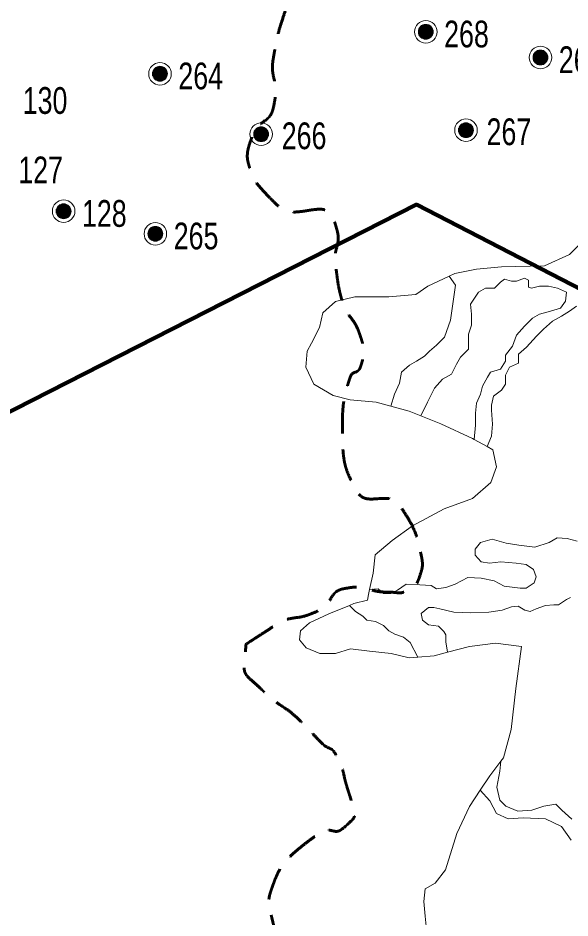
# Model space of a CAD drawing. Extents: x 553962 to 842807, y 8883888 to 9032388.
# Drawn here: x 745016 to 753277, y 8932964 to 8946421 of the extents above; entities that cross this region are included whole.
import ezdxf

# ---------------------------------------------------------------- set-up
doc = ezdxf.new("R2010")
doc.units = 0
doc.header["$LTSCALE"] = 160
doc.linetypes.add('MEDIUM_DASHED', pattern=[4.5, 3, -1.5])
for name, color, linetype, lineweight in [('20', 7, 'MEDIUM_DASHED', 60), ('27', 7, 'Continuous', 90), ('32', 7, 'Continuous', 13), ('33', 7, 'Continuous', 13), ('4', 7, 'Continuous', 13)]:
    doc.layers.add(name, color=color, linetype=linetype, lineweight=lineweight)

msp = doc.modelspace()

# ---------------------------------------------------------------- linework, layer by layer
at = {"layer": '20'}
for points in [[(748428.7, 8937057.8), (748568.6, 8937148.3), (748708.4, 8937238.8), (748848.3, 8937329.4), (749030.7, 8937447.4), (749270.9, 8937454.9), (749465.4, 8937539.2), (749644.3, 8937616.8), (749748.6, 8937866), (749946.7, 8937897.2), (750151.5, 8937929.4), (750357.8, 8937840), (750563.7, 8937835.5), (750653.6, 8937833.5), (750744.1, 8937817.7), (750834, 8937851.6), (750948, 8937894.7), (751009.1, 8938011), (751043.8, 8938123.2), (751073.8, 8938220), (751064.4, 8938323), (751043.8, 8938419.4), (750996.5, 8938641.1), (750911.9, 8938852.4), (750784.7, 8939049), (750625.7, 8939294.4), (750166, 8939169.6), (750031.8, 8939444), (749904.6, 8939704.2), (749874.5, 8939968.8), (749871.4, 8940234), (749868.3, 8940500.5), (749897, 8940771.6), (749982.5, 8941036.4), (750007.4, 8941113.5), (750119.1, 8941136.5), (750142.9, 8941209.2), (750187.9, 8941346.2), (750189.4, 8941516.7), (750142.9, 8941653.6), (750072.1, 8941862), (749901.7, 8942042.3), (749846.7, 8942262.3), (749811.1, 8942404.7), (749791.8, 8942550), (749772.7, 8942694.3), (749745.7, 8942897.4), (749833.2, 8943109.7), (749772.7, 8943311.5), (749672.2, 8943646.4), (749066.1, 8943445.2), (748822.4, 8943694.2), (748676.6, 8943843.1), (748534.4, 8944006.2), (748476.8, 8944200.3), (748436.1, 8944337.6), (748464.7, 8944500.4), (748513.9, 8944632.3), (748581.4, 8944813.6), (748809.8, 8944932.5), (748847.1, 8945126.1), (748894.1, 8945370.7), (748803.2, 8945634.3), (748847.1, 8945879.1), (748911.7, 8946239.9), (749046.9, 8946596.2), (749112.4, 8946956.9), (749156.8, 8947201.7), (749082.3, 8947460.6), (749137.1, 8947709.9), (749185.9, 8947932.1), (749331.9, 8948116.3), (749532, 8948253), (749660.7, 8948341), (749841.6, 8948192), (749963.9, 8948265.4), (750406.1, 8948530.4), (750825.5, 8948830.5), (751225.2, 8949186.3), (751689.9, 8949600), (752193, 8949945.3), (752484, 8950494.8), (752727.4, 8950954.4), (752832, 8951444.1), (752990, 8951926.7), (753136.7, 8952374.9), (753359.2, 8952845.2), (753347.9, 8953290.8), (753342, 8953522.6), (753008.5, 8953646.6), (752804.9, 8953784.5), (752471.5, 8954010.4), (751900.3, 8953804.2), (751669.5, 8954179.5), (751384.3, 8954643.3), (752099.3, 8955128.6), (752064.4, 8955611.4), (752024.1, 8956168.6), (751963.7, 8956738.7), (751718.9, 8957290.2)], [(753774.9, 8926261.4), (753812.7, 8926399.9), (753812, 8926558.8), (753709.5, 8926687.3), (753566, 8926867.3), (753376.7, 8926916.9), (753227, 8927050.3), (753014.8, 8927239.4), (752804.9, 8927430.3), (752597.6, 8927630.5), (752376.7, 8927843.7), (752192.2, 8928091.3), (752017.6, 8928334.1), (751956, 8928419.6), (752103.6, 8928574.9), (752029.9, 8928655), (751955.6, 8928735.8), (751801.6, 8928688.1), (751721.4, 8928753.8), (751652.2, 8928810.4), (751601.3, 8928901.2), (751523.9, 8928951.3), (751367.8, 8929052.4), (751185.2, 8929119.1), (751030.2, 8929222.8), (750931.1, 8929289.2), (750854.8, 8929393), (750746.4, 8929445), (750665, 8929484.1), (750582.4, 8929520.3), (750499.6, 8929556.1), (750413.3, 8929593.4), (750326.8, 8929630.1), (750240.4, 8929667.2), (750059.5, 8929745.1), (749875.6, 8929807.6), (749709.7, 8929926.4), (749552.8, 8930038.9), (749714.4, 8930314.8), (749771.5, 8930481.9), (749848.6, 8930707.8), (750077.8, 8930926.7), (750119.5, 8931152.3), (750152, 8931328.4), (750058.1, 8931532.9), (749922, 8931707.8), (749753.2, 8931924.7), (749391.3, 8931773.6), (749243.2, 8931979.4), (749032.7, 8932271.9), (748906.3, 8932592.6), (748823.6, 8932929.9), (748786.3, 8933082.2), (748758.3, 8933247.9), (748811.3, 8933399), (748934, 8933748.4), (749210.7, 8934002.5), (749514.7, 8934226), (749629.1, 8934310.1), (749795.5, 8934228.1), (749909.7, 8934329.8), (749982.5, 8934394.6), (750061.5, 8934468.6), (750045.4, 8934552), (750025.6, 8934654.5), (749991.4, 8934758.2), (749959, 8934860.6), (749901, 8935043.9), (749870.4, 8935232.4), (749773.9, 8935403.7), (749725.3, 8935490), (749619.5, 8935521), (749551.8, 8935588.9), (749459.7, 8935681.1), (749373.5, 8935781.5), (749280.2, 8935872.8), (749090.8, 8936058.2), (748862, 8936191), (748663.2, 8936378.9), (748545.5, 8936490.1), (748390.4, 8936617), (748404, 8936773.9), (748412.2, 8936868.5), (748420.5, 8936963.2), (748428.7, 8937057.8)]]:
    msp.add_open_spline(points, degree=3, dxfattribs=at)
at = {"layer": '27'}
msp.add_lwpolyline([(760739.9, 8939450.1), (758705.7, 8940260.8), (758249.4, 8940131.7), (757970.6, 8940028.8), (750978.7, 8943631.9), (743914.7, 8940037.6)], dxfattribs=at)
at = {"layer": '32'}
for p, q in [((751630, 8944813), (751630, 8944673)), ((751640, 8944823), (751640, 8944663)), ((751650, 8944833), (751650, 8944653)), ((751660, 8944843), (751660, 8944643)), ((751670, 8944843), (751670, 8944643)), ((751680, 8944843), (751680, 8944643)), ((751690, 8944853), (751690, 8944633)), ((751700, 8944853), (751700, 8944633)), ((751710, 8944853), (751710, 8944633)), ((751720, 8944853), (751720, 8944633)), ((751730, 8944853), (751730, 8944633)), ((751740, 8944853), (751740, 8944633)), ((751750, 8944853), (751750, 8944633)), ((751760, 8944843), (751760, 8944643)), ((751770, 8944843), (751770, 8944643)), ((751780, 8944833), (751780, 8944653)), ((751790, 8944823), (751790, 8944663)), ((751800, 8944813), (751800, 8944673)), ((751810, 8944803), (751810, 8944683)), ((748545, 8944713), (748545, 8944653)), ((748555, 8944733), (748555, 8944633)), ((748565, 8944753), (748565, 8944613)), ((748575, 8944763), (748575, 8944603)), ((748585, 8944773), (748585, 8944593)), ((748595, 8944783), (748595, 8944583)), ((748605, 8944783), (748605, 8944583)), ((748615, 8944783), (748615, 8944583)), ((748625, 8944793), (748625, 8944573)), ((748635, 8944793), (748635, 8944573)), ((748645, 8944793), (748645, 8944573)), ((748655, 8944793), (748655, 8944573)), ((748665, 8944793), (748665, 8944573)), ((748675, 8944793), (748675, 8944573)), ((748685, 8944793), (748685, 8944573)), ((748695, 8944783), (748695, 8944583)), ((748705, 8944783), (748705, 8944583)), ((748715, 8944773), (748715, 8944593)), ((748725, 8944763), (748725, 8944603)), ((748735, 8944753), (748735, 8944613)), ((748745, 8944743), (748745, 8944623)), ((748755, 8944723), (748755, 8944643)), ((751610, 8944773), (751610, 8944713)), ((751620, 8944793), (751620, 8944693)), ((751820, 8944783), (751820, 8944703))]:
    msp.add_line(p, q, dxfattribs=at)
for centre, radius in [((748655, 8944683), 168.7), ((748655, 8944683), 111), ((751720, 8944743), 168.7), ((751720, 8944743), 111)]:
    msp.add_circle(centre, radius, dxfattribs=at)
at = {"layer": '33'}
for p, q in [((751029, 8946284), (751029, 8946144)), ((751039, 8946294), (751039, 8946134)), ((751049, 8946304), (751049, 8946124)), ((751059, 8946314), (751059, 8946114)), ((751069, 8946314), (751069, 8946114)), ((751079, 8946314), (751079, 8946114)), ((751089, 8946324), (751089, 8946104)), ((751099, 8946324), (751099, 8946104)), ((751109, 8946324), (751109, 8946104)), ((751119, 8946324), (751119, 8946104)), ((751129, 8946324), (751129, 8946104)), ((751139, 8946324), (751139, 8946104)), ((751149, 8946324), (751149, 8946104)), ((751159, 8946314), (751159, 8946114)), ((751169, 8946314), (751169, 8946114)), ((751179, 8946304), (751179, 8946124)), ((751189, 8946294), (751189, 8946134)), ((751199, 8946284), (751199, 8946144)), ((751209, 8946274), (751209, 8946154)), ((751009, 8946244), (751009, 8946184)), ((751019, 8946264), (751019, 8946164)), ((751219, 8946254), (751219, 8946174)), ((752735, 8945880), (752735, 8945780)), ((752745, 8945900), (752745, 8945760)), ((752755, 8945910), (752755, 8945750)), ((752765, 8945920), (752765, 8945740)), ((752775, 8945930), (752775, 8945730)), ((752785, 8945930), (752785, 8945730)), ((752795, 8945930), (752795, 8945730)), ((752805, 8945940), (752805, 8945720)), ((752815, 8945940), (752815, 8945720)), ((752825, 8945940), (752825, 8945720)), ((752835, 8945940), (752835, 8945720)), ((752845, 8945940), (752845, 8945720)), ((752855, 8945940), (752855, 8945720)), ((752865, 8945940), (752865, 8945720)), ((752875, 8945930), (752875, 8945730)), ((752885, 8945930), (752885, 8945730)), ((752895, 8945920), (752895, 8945740)), ((752905, 8945910), (752905, 8945750)), ((752915, 8945900), (752915, 8945760)), ((752925, 8945890), (752925, 8945770)), ((752725, 8945860), (752725, 8945800)), ((752935, 8945870), (752935, 8945790)), ((747031, 8945617), (747031, 8945557)), ((747041, 8945637), (747041, 8945537)), ((747051, 8945657), (747051, 8945517)), ((747061, 8945667), (747061, 8945507)), ((747071, 8945677), (747071, 8945497)), ((747081, 8945687), (747081, 8945487)), ((747091, 8945687), (747091, 8945487)), ((747101, 8945687), (747101, 8945487)), ((747111, 8945697), (747111, 8945477)), ((747121, 8945697), (747121, 8945477)), ((747131, 8945697), (747131, 8945477)), ((747141, 8945697), (747141, 8945477)), ((747151, 8945697), (747151, 8945477)), ((747161, 8945697), (747161, 8945477)), ((747171, 8945697), (747171, 8945477)), ((747181, 8945687), (747181, 8945487)), ((747191, 8945687), (747191, 8945487)), ((747201, 8945677), (747201, 8945497)), ((747211, 8945667), (747211, 8945507)), ((747221, 8945657), (747221, 8945517)), ((747231, 8945647), (747231, 8945527)), ((747241, 8945627), (747241, 8945547)), ((745609, 8943601), (745609, 8943461)), ((745619, 8943611), (745619, 8943451)), ((745629, 8943621), (745629, 8943441)), ((745639, 8943631), (745639, 8943431)), ((745649, 8943631), (745649, 8943431)), ((745659, 8943631), (745659, 8943431)), ((745669, 8943641), (745669, 8943421)), ((745679, 8943641), (745679, 8943421)), ((745689, 8943641), (745689, 8943421)), ((745699, 8943641), (745699, 8943421)), ((745709, 8943641), (745709, 8943421)), ((745719, 8943641), (745719, 8943421)), ((745729, 8943641), (745729, 8943421)), ((745739, 8943631), (745739, 8943431)), ((745749, 8943631), (745749, 8943431)), ((745759, 8943621), (745759, 8943441)), ((745769, 8943611), (745769, 8943451)), ((745779, 8943601), (745779, 8943461)), ((745789, 8943591), (745789, 8943471)), ((745589, 8943561), (745589, 8943501)), ((745599, 8943581), (745599, 8943481)), ((745799, 8943571), (745799, 8943491)), ((746962, 8943224), (746962, 8943164)), ((746972, 8943244), (746972, 8943144)), ((746982, 8943264), (746982, 8943124)), ((746992, 8943274), (746992, 8943114)), ((747002, 8943284), (747002, 8943104)), ((747012, 8943294), (747012, 8943094)), ((747022, 8943294), (747022, 8943094)), ((747032, 8943294), (747032, 8943094)), ((747042, 8943304), (747042, 8943084)), ((747052, 8943304), (747052, 8943084)), ((747062, 8943304), (747062, 8943084)), ((747072, 8943304), (747072, 8943084)), ((747082, 8943304), (747082, 8943084)), ((747092, 8943304), (747092, 8943084)), ((747102, 8943304), (747102, 8943084)), ((747112, 8943294), (747112, 8943094)), ((747122, 8943294), (747122, 8943094)), ((747132, 8943284), (747132, 8943104)), ((747142, 8943274), (747142, 8943114)), ((747152, 8943264), (747152, 8943124)), ((747162, 8943254), (747162, 8943134)), ((747172, 8943234), (747172, 8943154))]:
    msp.add_line(p, q, dxfattribs=at)
for centre, radius in [((751119, 8946214), 168.7), ((751119, 8946214), 111), ((752835, 8945830), 168.7), ((752835, 8945830), 111), ((747141, 8945587), 168.7), ((747141, 8945587), 111), ((745699, 8943531), 168.7), ((745699, 8943531), 111), ((747072, 8943194), 168.7), ((747072, 8943194), 111)]:
    msp.add_circle(centre, radius, dxfattribs=at)
at = {"layer": '4'}
for points in [[(753657.2, 8943276.3), (753267.1, 8942886.7), (752894, 8942717.3), (752249.5, 8942700.3), (751876.4, 8942666.5), (751554.2, 8942598.7), (751467.4, 8942559), (751562.5, 8942427.7), (751532.6, 8942218.4), (751487.7, 8941904.4), (751397.9, 8941650.2), (751278.1, 8941530.6), (751173.3, 8941440.9), (751098.5, 8941366.1), (750978.7, 8941291.4), (750873.9, 8941231.6), (750754.2, 8941126.9), (750724.2, 8940962.4), (750649.4, 8940797.9), (750596.9, 8940615.4), (750868.7, 8940540.6), (751045.3, 8940471.2), (751143.4, 8940678.3), (751248.2, 8940887.7), (751367.9, 8941022.2), (751502.7, 8941097), (751577.5, 8941246.5), (751637.4, 8941351.2), (751757.2, 8941470.8), (751757.2, 8941575.5), (751757.2, 8941695.1)], [(751757.2, 8941695.1), (751802.1, 8941829.7), (751802.1, 8941994.1), (751787.1, 8942143.6), (751906.9, 8942323.1), (752011.7, 8942382.9), (752146.4, 8942382.9), (752236.2, 8942472.6), (752296.1, 8942517.4), (752400.9, 8942487.5), (752475.7, 8942487.5), (752595.5, 8942532.4), (752655.4, 8942502.5), (752655.4, 8942397.8), (752700.3, 8942382.9), (752820, 8942412.8), (752954.8, 8942412.8), (753089.5, 8942382.9), (753224.2, 8942323.1), (753209.3, 8942188.5), (753134.4, 8942083.8), (752984.7, 8942039), (752820, 8941994.1), (752715.2, 8941934.3), (752595.5, 8941814.7), (752475.7, 8941680.1), (752415.8, 8941515.7), (752311.1, 8941381.1), (752311.1, 8941291.4), (752236.2, 8941171.8), (752086.5, 8941126.9), (752041.6, 8941052.1), (751966.7, 8940917.6), (751936.8, 8940797.9), (751876.9, 8940663.4), (751862, 8940513.9), (751862, 8940334.4), (751844, 8940119.8), (752038.5, 8940011.9), (752101.5, 8940170)], [(752101.5, 8940170), (752116.4, 8940349.4), (752101.5, 8940558.7), (752101.5, 8940633.5), (752131.4, 8940768.1), (752251.2, 8940857.8), (752311.1, 8940947.5), (752311.1, 8941082), (752370.9, 8941201.7), (752505.7, 8941261.5), (752505.7, 8941396), (752625.4, 8941500.7), (752775.1, 8941665.2), (752879.9, 8941769.8), (753014.7, 8941889.4), (753149.4, 8941964.2), (753269.2, 8942039), (753373.9, 8942113.7)], [(753373.9, 8942113.7), (753269.2, 8942039), (753149.4, 8941964.2), (753014.7, 8941889.4), (752879.9, 8941769.8), (752775.1, 8941665.2), (752625.4, 8941500.7), (752505.7, 8941396), (752505.7, 8941261.5)], [(752505.7, 8941261.5), (752370.9, 8941201.7), (752311.1, 8941082), (752311.1, 8940947.5), (752251.2, 8940857.8), (752131.4, 8940768.1), (752101.5, 8940633.5), (752101.5, 8940558.7), (752116.4, 8940349.4), (752101.5, 8940170)], [(752101.5, 8940170), (752038.5, 8940011.9), (752123.7, 8939964.6), (752174.6, 8939710.5), (752089.8, 8939473.4), (751818.4, 8939236.2), (751394.4, 8939083.8), (750919.6, 8938829.7), (750614.3, 8938609.5), (750362.8, 8938393), (750328.8, 8938122), (750276.5, 8937873.8), (750405.6, 8937886.2), (750485.8, 8937816.1), (750596.1, 8937816.1), (750696.4, 8937866.2), (750826.8, 8937956.3), (751027.3, 8937946.3), (751197.8, 8937936.3), (751278, 8937886.2), (751418.4, 8937906.2), (751558.8, 8937956.3), (751749.3, 8938056.4), (751949.9, 8938046.4), (752140.4, 8938006.4), (752290.8, 8937926.2), (752531.5, 8937896.2), (752621.7, 8937896.2), (752742.1, 8937976.3), (752772.1, 8938066.5), (752732, 8938176.6), (752621.7, 8938246.8), (752471.3, 8938266.8), (752240.7, 8938286.8), (752070.2, 8938266.8), (751949.9, 8938286.8), (751859.6, 8938387), (751859.6, 8938477.1), (751939.8, 8938577.3), (752110.3, 8938627.3)], [(753383.8, 8938597.3), (753233.4, 8938637.3), (753083, 8938647.4), (752962.7, 8938577.3), (752752.1, 8938507.2), (752511.4, 8938537.2), (752320.9, 8938567.2), (752110.3, 8938627.3), (751939.8, 8938577.3), (751859.6, 8938477.1), (751859.6, 8938387), (751949.9, 8938286.8), (752070.2, 8938266.8), (752240.7, 8938286.8), (752471.3, 8938266.8), (752621.7, 8938246.8), (752732, 8938176.6), (752772.1, 8938066.5), (752742.1, 8937976.3), (752621.7, 8937896.2), (752531.5, 8937896.2), (752290.8, 8937926.2), (752140.4, 8938006.4), (751949.9, 8938046.4), (751749.3, 8938056.4), (751558.8, 8937956.3), (751418.4, 8937906.2), (751278, 8937886.2)], [(752110.3, 8938627.3), (752320.9, 8938567.2), (752511.4, 8938537.2), (752752.1, 8938507.2), (752962.7, 8938577.3), (753083, 8938647.4), (753233.4, 8938637.3), (753383.8, 8938597.3)], [(751278, 8937886.2), (751197.8, 8937936.3), (751027.3, 8937946.3), (750826.8, 8937956.3), (750696.4, 8937866.2), (750596.1, 8937816.1)], [(750596.1, 8937816.1), (750485.8, 8937816.1), (750405.6, 8937886.2), (750276.5, 8937873.8), (750261, 8937800.1), (750244, 8937715.4), (750040.5, 8937664.6), (749975.7, 8937638.1), (750064.7, 8937545.7), (750175, 8937475.6), (750235.1, 8937415.5), (750365.5, 8937395.4), (750485.8, 8937335.3), (750566.1, 8937255.2), (750656.3, 8937205.1), (750786.7, 8937165.1), (750886.9, 8937084.9), (750998.3, 8936863), (751244.7, 8936885.4), (751442.9, 8936936.5), (751418.4, 8937095), (751418.4, 8937195.1), (751388.3, 8937245.2), (751308.1, 8937325.3), (751157.7, 8937345.3), (751067.4, 8937415.5), (751047.4, 8937515.6), (751157.7, 8937605.8), (751237.9, 8937605.8), (751328.2, 8937585.7), (751538.7, 8937535.7), (751789.4, 8937525.6), (752060.2, 8937535.7), (752260.7, 8937565.7), (752401.1, 8937615.8), (752501.4, 8937625.8), (752601.7, 8937565.7), (752681.9, 8937545.7), (752772.1, 8937585.7), (752912.5, 8937635.8), (753032.8, 8937645.8), (753103, 8937645.8), (753223.4, 8937725.9), (753283.5, 8937756)], [(753283.5, 8937756), (753223.4, 8937725.9), (753103, 8937645.8), (753032.8, 8937645.8), (752912.5, 8937635.8), (752772.1, 8937585.7), (752681.9, 8937545.7), (752601.7, 8937565.7), (752501.4, 8937625.8), (752401.1, 8937615.8), (752260.7, 8937565.7), (752060.2, 8937535.7), (751789.4, 8937525.6), (751538.7, 8937535.7), (751328.2, 8937585.7), (751237.9, 8937605.8), (751157.7, 8937605.8), (751047.4, 8937515.6), (751067.4, 8937415.5), (751157.7, 8937345.3), (751308.1, 8937325.3), (751388.3, 8937245.2), (751418.4, 8937195.1), (751418.4, 8937095), (751442.9, 8936936.5), (751770.4, 8937020.9), (752160.5, 8937071.7), (752550.6, 8937020.9), (752465.8, 8936394.2), (752397.9, 8935784.4), (752279.2, 8935360.9), (752241.4, 8935310.6), (752224.5, 8935158.7), (752179.6, 8934919.4)], [(753302.3, 8934441), (753152.6, 8934575.6), (753062.8, 8934665.3), (752883.2, 8934635.3), (752703.5, 8934575.6), (752493.9, 8934560.6), (752314.3, 8934635.3), (752224.5, 8934725.1), (752179.6, 8934919.4), (752224.5, 8935158.7), (752241.4, 8935310.6), (752075.7, 8935089.9), (751931.9, 8934874.5), (752078.5, 8934716.8), (752174.4, 8934525.2), (752350.2, 8934445.4), (752573.9, 8934461.4), (752909.5, 8934445.4), (753149.3, 8934333.7), (753293.1, 8934126.2)], [(753293.1, 8934126.2), (753149.3, 8934333.7), (752909.5, 8934445.4), (752573.9, 8934461.4), (752350.2, 8934445.4), (752174.4, 8934525.2), (752078.5, 8934716.8), (751931.9, 8934874.5), (751770.4, 8934632.5), (751583.8, 8934226), (751414.2, 8933683.9), (751260.8, 8933483), (751108.1, 8933398.3), (751091.2, 8933212), (751108.1, 8932991.8), (751125.1, 8932839.3)], [(752179.6, 8934919.4), (752224.5, 8934725.1), (752314.3, 8934635.3), (752493.9, 8934560.6), (752703.5, 8934575.6), (752883.2, 8934635.3), (753062.8, 8934665.3), (753152.6, 8934575.6), (753302.3, 8934441)]]:
    msp.add_lwpolyline(points, dxfattribs=at)
for points in [[(751397.9, 8941650.2), (751487.7, 8941904.4), (751532.6, 8942218.4), (751562.5, 8942427.7), (751467.4, 8942559), (751147.2, 8942412.4), (750970.5, 8942285.3), (750563.4, 8942251.4), (750054.6, 8942251.4), (749766.3, 8942183.6), (749579.8, 8942014.2), (749528.9, 8941794), (749410.2, 8941556.9), (749342.3, 8941438.3), (749325.4, 8941201.2), (749444.1, 8940947.1), (749732.4, 8940777.7), (749986.8, 8940709.9), (750376.9, 8940676.1), (750596.9, 8940615.4), (750649.4, 8940797.9), (750724.2, 8940962.4), (750754.2, 8941126.9), (750873.9, 8941231.6), (750978.7, 8941291.4), (751098.5, 8941366.1), (751173.3, 8941440.9), (751278.1, 8941530.6)], [(752041.6, 8941052.1), (752086.5, 8941126.9), (752236.2, 8941171.8), (752311.1, 8941291.4), (752311.1, 8941381.1), (752415.8, 8941515.7), (752475.7, 8941680.1), (752595.5, 8941814.7), (752715.2, 8941934.3), (752820, 8941994.1), (752984.7, 8942039), (753134.4, 8942083.8), (753209.3, 8942188.5), (753224.2, 8942323.1), (753089.5, 8942382.9), (752954.8, 8942412.8), (752820, 8942412.8), (752700.3, 8942382.9), (752655.4, 8942397.8), (752655.4, 8942502.5), (752595.5, 8942532.4), (752475.7, 8942487.5), (752400.9, 8942487.5), (752296.1, 8942517.4), (752236.2, 8942472.6), (752146.4, 8942382.9), (752011.7, 8942382.9), (751906.9, 8942323.1), (751787.1, 8942143.6), (751802.1, 8941994.1), (751802.1, 8941829.7), (751757.2, 8941695.1), (751757.2, 8941575.5), (751757.2, 8941470.8), (751637.4, 8941351.2), (751577.5, 8941246.5), (751502.7, 8941097), (751367.9, 8941022.2), (751248.2, 8940887.7), (751143.4, 8940678.3), (751045.3, 8940471.2), (751343.6, 8940354.2), (751818.4, 8940134), (751844, 8940119.8), (751862, 8940334.4), (751862, 8940513.9), (751876.9, 8940663.4), (751936.8, 8940797.9), (751966.7, 8940917.6)], [(749989.7, 8936987.1), (750278, 8936953.2), (750600.2, 8936919.3), (750871.6, 8936851.5), (750998.3, 8936863), (750886.9, 8937084.9), (750786.7, 8937165.1), (750656.3, 8937205.1), (750566.1, 8937255.2), (750485.8, 8937335.3), (750365.5, 8937395.4), (750235.1, 8937415.5), (750175, 8937475.6), (750064.7, 8937545.7), (749975.7, 8937638.1), (749667.4, 8937512.2), (749379.1, 8937376.7), (749243.4, 8937258.1), (749226.5, 8937122.6), (749328.2, 8937004), (749531.7, 8936919.3), (749769.2, 8936919.3)], [(750656.3, 8937205.1), (750566.1, 8937255.2), (750485.8, 8937335.3), (750365.5, 8937395.4), (750235.1, 8937415.5), (750175, 8937475.6), (750064.7, 8937545.7), (749975.7, 8937638.1), (749667.4, 8937512.2), (749379.1, 8937376.7), (749243.4, 8937258.1), (749226.5, 8937122.6), (749328.2, 8937004), (749531.7, 8936919.3), (749769.2, 8936919.3), (749989.7, 8936987.1), (750278, 8936953.2), (750600.2, 8936919.3), (750871.6, 8936851.5), (750998.3, 8936863), (750886.9, 8937084.9), (750786.7, 8937165.1)]]:
    msp.add_lwpolyline(points, close=True, dxfattribs=at)

# ---------------------------------------------------------------- texts
at = {"layer": '32', "width": 0.75}
for s, p in [('266', (748962.8, 8944459.3)), ('267', (752027.8, 8944519.3))]:
    msp.add_text(s, height=400, dxfattribs=at).set_placement(p)
at = {"layer": '33', "width": 0.75}
for s, p in [('268', (751393.2, 8945981.1)), ('269', (753109.2, 8945597.1)), ('264', (747415.2, 8945354.1)), ('130', (745086.2, 8944987.1)), ('127', (745020.2, 8943949.1)), ('128', (745973.2, 8943298.1)), ('265', (747346.2, 8942961.1))]:
    msp.add_text(s, height=400, dxfattribs=at).set_placement(p)

doc.saveas('drawing.dxf')
